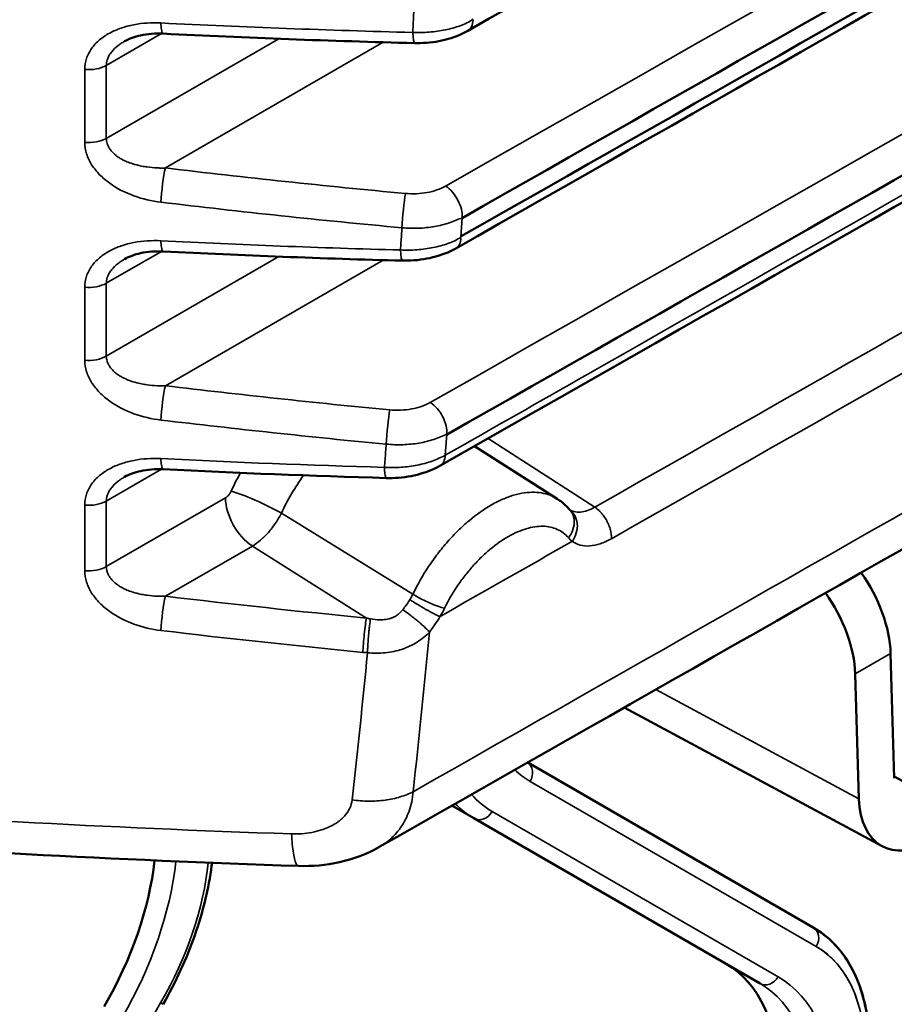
# Model space of a CAD drawing. Header units: millimetres. Extents: x 0 to 14369, y -869 to 2970.
# Tile 502 of 656: x 3621 to 3638, y 1377 to 1396. Entities that reach past the tile are written whole.
import ezdxf

# ---------------------------------------------------------------- set-up
doc = ezdxf.new("R2010")
doc.units = ezdxf.units.MM
doc.header["$LTSCALE"] = 10
doc.layers.add('Sichtbar (ISO)', color=7, linetype='Continuous', lineweight=50)
doc.layers.add('Sichtbar schmal (ISO)', color=7, linetype='Continuous', lineweight=35)

msp = doc.modelspace()

# ---------------------------------------------------------------- linework, layer by layer
at = {"layer": 'Sichtbar (ISO)'}
for p, q in [((3629.217, 1388.119), (3629.217, 1388.12)), ((3631.317, 1386.784), (3629.666, 1387.834)), ((3627.908, 1387.199), (3627.908, 1387.199)), ((3638.043, 1381.211), (3637.969, 1383.702)), ((3637.262, 1383.294), (3637.336, 1380.803)), ((3632.007, 1382.97), (3632.007, 1382.97)), ((3632.656, 1382.622), (3637.804, 1379.857)), ((3630.24, 1381.966), (3630.241, 1381.965)), ((3630.24, 1381.966), (3630.241, 1381.965)), ((3636.425, 1378.238), (3630.729, 1381.526)), ((3636.425, 1378.238), (3630.729, 1381.526)), ((3638.697, 1380.894), (3638.042, 1381.246)), ((3629.217, 1380.666), (3629.657, 1380.413)), ((3629.657, 1380.413), (3629.217, 1380.666)), ((3629.657, 1380.413), (3635.364, 1377.118)), ((3635.364, 1377.118), (3629.657, 1380.413)), ((3623.318, 1380.207), (3623.318, 1380.207)), ((3624.466, 1380.159), (3624.466, 1380.159)), ((3624.466, 1380.159), (3624.466, 1380.159)), ((3626.153, 1379.463), (3626.153, 1379.463))]:
    msp.add_line(p, q, dxfattribs=at)
for centre, major_axis, ratio, start_param, end_param in [((-11837.254, 10466.773), (22051.119, 0), 0.57735, 5.48975, 5.493202), ((-11837.254, 10466.404), (-22051.101, 0), 0.57735, 2.348157, 2.351604), ((-11837.254, 10462.435), (22050.881, 0), 0.57735, 5.489741, 5.493198), ((3628.486, 1396.372), (-0.012, -0.5), 0.103795, 6.283184, 6.283227), ((3636.556, 1384.461), (-1, 1.732), 0.57735, 5.2059, 5.206258), ((3635.849, 1384.053), (1, -1.732), 0.57735, 2.067183, 2.067528), ((3636.556, 1384.461), (-1, 1.732), 0.57735, 3.961897, 4.875192), ((3635.849, 1384.053), (1, -1.732), 0.57735, 0.820305, 1.73612), ((3631.485, 1385.131), (-2.5, -4.33), 0.57735, 6.136229, 6.136358), ((3631.485, 1385.131), (-2.5, -4.33), 0.57735, 6.136229, 6.136358), ((3638.75, 1381.619), (-0.946, -1.762), 0.597148, 5.479714, 7.05051), ((3619.782, 1378.106), (-2.5, -4.33), 0.57735, 1.570796, 2.219863), ((3632.192, 1373.176), (2.5, 4.33), 0.57735, 5.497787, 6.283185), ((3632.192, 1373.176), (2.5, 4.33), 0.57735, 5.497787, 6.283185)]:
    msp.add_ellipse(centre, major_axis=major_axis, ratio=ratio, start_param=start_param, end_param=end_param, dxfattribs=at)
for points, knots in [([(3755.258, 1468.152), (3731.687, 1454.543), (3708.063, 1440.963), (3666.134, 1416.962), (3647.85, 1406.531), (3629.534, 1396.117)], [0, 0, 0, 0, 10.000026, 10.000026, 17.708776, 17.708776, 17.708776, 17.708776]), ([(3755.127, 1463.876), (3731.556, 1450.267), (3707.932, 1436.687), (3665.966, 1412.665), (3647.646, 1402.214), (3629.294, 1391.779)], [0, 0, 0, 0, 10.000026, 10.000026, 17.724023, 17.724023, 17.724023, 17.724023]), ([(3623.456, 1396.061), (3623.302, 1396.068), (3623.147, 1396.057), (3622.887, 1396), (3622.775, 1395.96), (3622.685, 1395.908)], [0.00015849, 0.00015849, 0.00015849, 0.00015849, 0.0472431, 0.0472431, 0.08735747, 0.08735747, 0.08735747, 0.08735747]), ([(3629.534, 1396.117), (3629.397, 1396.039), (3629.242, 1395.979), (3628.919, 1395.898), (3628.749, 1395.876), (3628.563, 1395.872), (3628.545, 1395.872), (3628.509, 1395.872), (3628.491, 1395.872), (3628.474, 1395.873)], [0, 0, 0, 0, 0.0520081, 0.0520081, 0.1023905, 0.1023905, 0.107757, 0.107757, 0.1131305, 0.1131305, 0.1131305, 0.1131305]), ([(3623.456, 1391.717), (3623.302, 1391.724), (3623.147, 1391.713), (3622.887, 1391.657), (3622.775, 1391.616), (3622.685, 1391.564)], [0.00015849, 0.00015849, 0.00015849, 0.00015849, 0.0472431, 0.0472431, 0.08735747, 0.08735747, 0.08735747, 0.08735747]), ([(3629.294, 1391.779), (3629.158, 1391.701), (3629.002, 1391.641), (3628.679, 1391.561), (3628.509, 1391.538), (3628.331, 1391.534), (3628.322, 1391.534), (3628.309, 1391.534), (3628.306, 1391.534), (3628.297, 1391.534), (3628.292, 1391.534), (3628.271, 1391.534), (3628.255, 1391.534), (3628.236, 1391.535), (3628.233, 1391.535), (3628.229, 1391.535)], [0, 0, 0, 0, 0.0519999, 0.0519999, 0.1024166, 0.1024166, 0.1052034, 0.1052034, 0.1062491, 0.1062491, 0.1078177, 0.1078177, 0.1125241, 0.1125241, 0.1135734, 0.1135734, 0.1135734, 0.1135734]), ([(3628.979, 1387.444), (3628.843, 1387.366), (3628.688, 1387.306), (3628.366, 1387.226), (3628.196, 1387.203), (3628.008, 1387.199), (3627.988, 1387.199), (3627.948, 1387.199), (3627.928, 1387.199), (3627.908, 1387.199)], [0, 0, 0, 0, 0.0517759, 0.0517759, 0.1021373, 0.1021373, 0.1081336, 0.1081336, 0.1141396, 0.1141396, 0.1141396, 0.1141396]), ([(3623.456, 1387.373), (3623.302, 1387.381), (3623.147, 1387.369), (3622.887, 1387.313), (3622.775, 1387.272), (3622.685, 1387.221)], [0.00015849, 0.00015849, 0.00015849, 0.00015849, 0.0472431, 0.0472431, 0.08735747, 0.08735747, 0.08735747, 0.08735747]), ([(3627.76, 1379.838), (3627.517, 1379.699), (3627.248, 1379.599), (3626.706, 1379.479), (3626.428, 1379.454), (3626.153, 1379.463)], [0, 0, 0, 0, 0.0856604, 0.0856604, 0.1684377, 0.1684377, 0.1684377, 0.1684377]), ([(3624.43, 1379.525), (3624.428, 1379.506), (3624.426, 1379.487), (3624.394, 1379.242), (3624.352, 1379.012), (3624.239, 1378.547), (3624.169, 1378.313), (3624.005, 1377.845), (3623.91, 1377.612), (3623.698, 1377.152), (3623.58, 1376.925), (3623.453, 1376.704)], [0.1438263, 0.1438263, 0.1438263, 0.1438263, 0.1570796, 0.1570796, 0.3141593, 0.3141593, 0.4712389, 0.4712389, 0.6283185, 0.6283185, 0.7853982, 0.7853982, 0.7853982, 0.7853982]), ([(3624.43, 1379.525), (3624.428, 1379.506), (3624.426, 1379.487), (3624.394, 1379.242), (3624.352, 1379.012), (3624.239, 1378.547), (3624.169, 1378.313), (3624.005, 1377.845), (3623.91, 1377.612), (3623.698, 1377.152), (3623.58, 1376.925), (3623.453, 1376.704)], [0.1438263, 0.1438263, 0.1438263, 0.1438263, 0.1570796, 0.1570796, 0.3141593, 0.3141593, 0.4712389, 0.4712389, 0.6283185, 0.6283185, 0.7853982, 0.7853982, 0.7853982, 0.7853982]), ([(3636.425, 1378.238), (3636.571, 1378.153), (3636.706, 1378.048), (3636.947, 1377.804), (3637.053, 1377.665), (3637.234, 1377.359), (3637.31, 1377.192), (3637.43, 1376.835), (3637.474, 1376.646), (3637.533, 1376.248), (3637.548, 1376.041), (3637.548, 1375.826)], [5.4977871, 5.4977871, 5.4977871, 5.4977871, 5.6548668, 5.6548668, 5.8119464, 5.8119464, 5.969026, 5.969026, 6.1261057, 6.1261057, 6.2831853, 6.2831853, 6.2831853, 6.2831853]), ([(3636.425, 1378.238), (3636.575, 1378.151), (3636.712, 1378.043), (3636.958, 1377.792), (3637.065, 1377.649), (3637.248, 1377.333), (3637.323, 1377.16), (3637.441, 1376.792), (3637.484, 1376.596), (3637.536, 1376.21), (3637.548, 1376.021), (3637.548, 1375.826)], [5.4977871, 5.4977871, 5.4977871, 5.4977871, 5.6585239, 5.6585239, 5.8192606, 5.8192606, 5.9799973, 5.9799973, 6.1407341, 6.1407341, 6.2831853, 6.2831853, 6.2831853, 6.2831853])]:
    msp.add_open_spline(points, degree=3, knots=knots, dxfattribs=at)
for points in [[(3689.982, 1422.257), (3669.687, 1410.632), (3649.352, 1399.028), (3628.979, 1387.444)], [(3681.101, 1410.266), (3663.353, 1400.11), (3645.576, 1389.968), (3627.768, 1379.842)], [(3623.457, 1396.061), (3623.457, 1396.061), (3623.457, 1396.061), (3623.457, 1396.061)], [(3628.474, 1395.873), (3626.797, 1395.913), (3625.125, 1395.978), (3623.457, 1396.061)], [(3622.684, 1395.907), (3622.684, 1395.908), (3622.685, 1395.908), (3622.685, 1395.908)], [(3623.457, 1391.717), (3623.457, 1391.717), (3623.457, 1391.717), (3623.457, 1391.717)], [(3628.229, 1391.535), (3626.635, 1391.575), (3625.044, 1391.639), (3623.457, 1391.717)], [(3622.684, 1391.564), (3622.684, 1391.564), (3622.685, 1391.564), (3622.685, 1391.564)], [(3622.684, 1387.22), (3622.684, 1387.22), (3622.685, 1387.22), (3622.685, 1387.221)], [(3623.457, 1387.373), (3623.457, 1387.373), (3623.457, 1387.373), (3623.457, 1387.373)], [(3627.908, 1387.199), (3626.421, 1387.24), (3624.937, 1387.3), (3623.457, 1387.373)], [(3631.317, 1386.784), (3631.317, 1386.784), (3631.318, 1386.783), (3631.318, 1386.783)], [(3631.318, 1386.783), (3631.412, 1386.723), (3631.499, 1386.648), (3631.572, 1386.562)], [(3626.153, 1379.463), (3622.521, 1379.579), (3618.912, 1379.793), (3615.309, 1380.012)]]:
    msp.add_open_spline(points, degree=3, dxfattribs=at)
at = {"layer": 'Sichtbar schmal (ISO)'}
for p, q in [((3622.321, 1395.427), (3623.421, 1396.062)), ((3625.761, 1395.959), (3622.321, 1393.973)), ((3623.501, 1393.382), (3627.842, 1395.889)), ((3621.891, 1393.892), (3621.891, 1395.346)), ((3622.321, 1393.973), (3622.321, 1395.427)), ((3629.398, 1392.002), (3629.423, 1392.392)), ((3629.091, 1392.266), (3629.091, 1392.266)), ((3622.321, 1391.084), (3623.421, 1391.718)), ((3625.761, 1391.615), (3622.321, 1389.629)), ((3623.501, 1389.038), (3627.842, 1391.545)), ((3621.891, 1389.548), (3621.891, 1391.002)), ((3622.321, 1389.629), (3622.321, 1391.084)), ((3629.494, 1388.276), (3629.493, 1388.277)), ((3629.082, 1387.655), (3629.116, 1388.072)), ((3632.067, 1386.617), (3629.939, 1387.989)), ((3622.321, 1386.74), (3623.421, 1387.375)), ((3624.7, 1386.805), (3622.321, 1385.432)), ((3621.891, 1385.351), (3621.891, 1386.659)), ((3622.321, 1385.432), (3622.321, 1386.74)), ((3625.814, 1386.497), (3628.44, 1384.886)), ((3637.685, 1386.201), (3637.684, 1386.201)), ((3623.501, 1384.842), (3625.236, 1385.843)), ((3625.236, 1385.843), (3627.512, 1384.407)), ((3637.969, 1383.702), (3637.262, 1383.294)), ((3632.635, 1383.328), (3632.635, 1383.327)), ((3633.283, 1382.979), (3637.336, 1380.803)), ((3636.487, 1377.855), (3630.78, 1381.15)), ((3630.78, 1381.15), (3636.487, 1377.855)), ((3630.019, 1380.55), (3635.726, 1377.255)), ((3635.726, 1377.255), (3630.019, 1380.55)), ((3623.318, 1380.207), (3623.318, 1380.207)), ((3623.742, 1380.188), (3623.742, 1380.189)), ((3623.742, 1380.189), (3623.742, 1380.188)), ((3624.379, 1380.162), (3624.379, 1380.162)), ((3624.379, 1380.162), (3624.379, 1380.162)), ((3617.698, 1366.847), (3623.405, 1376.732)), ((3623.405, 1376.732), (3617.698, 1366.847)), ((3623.453, 1376.704), (3623.405, 1376.732)), ((3623.405, 1376.732), (3623.453, 1376.704))]:
    msp.add_line(p, q, dxfattribs=at)
for centre, major_axis, ratio, start_param, end_param in [((3629.287, 1396.551), (0.247, -0.435), 0.572432, 0.000166, 0.759769), ((3628.486, 1396.372), (-0.012, -0.5), 0.103795, 5.327113, 6.283185), ((3621.968, 1395.631), (0.5, 0), 0.57735, 4.558271, 5.497787), ((3621.968, 1394.177), (-0.5, 0), 0.57735, 1.416679, 2.356194), ((3623.482, 1392.985), (0.059, 0.497), 0.09307, 0.655329, 2.194819), ((3629.073, 1392.624), (-0.247, 0.435), 0.572981, 3.865017, 5.449625), ((3628.27, 1392.477), (0.046, 0.498), 0.058866, 0.653332, 2.191035), ((3629.047, 1392.213), (0.247, -0.435), 0.57247, 0.000066, 0.748769), ((3628.242, 1392.035), (-0.013, -0.5), 0.105994, 5.327156, 6.283175), ((3621.968, 1391.288), (0.5, 0), 0.57735, 4.558271, 5.497787), ((3621.968, 1389.833), (-0.5, 0), 0.57735, 1.416679, 2.356194), ((3623.482, 1388.641), (0.059, 0.497), 0.09307, 0.655329, 2.194819), ((3628.767, 1388.309), (-0.247, 0.435), 0.572946, 3.853896, 5.449616), ((3627.96, 1388.162), (0.047, 0.498), 0.061521, 0.653456, 2.191294), ((3626.818, 1386.388), (1.761, 3.051), 0.57735, 1.604273, 1.720854), ((3627.364, 1386.073), (1.362, 2.358), 0.57735, 1.398102, 1.720854), ((3625.265, 1386.479), (0.4, -0.693), 0.57735, 3.926991, 5.445428), ((3625.379, 1386.611), (-0.725, 0.338), 0.122063, 4.126478, 5.662368), ((3621.968, 1386.944), (0.5, 0), 0.57735, 4.558271, 5.497787), ((-11837.254, 10458.679), (22050.627, 0), 0.57735, 5.489744, 5.489912), ((3632.458, 1387.173), (-0.818, -1.252), 0.54608, 6.123732, 6.253933), ((3621.968, 1385.636), (-0.5, 0), 0.57735, 1.416679, 2.356194), ((3623.482, 1384.445), (0.059, 0.497), 0.09307, 0.655329, 2.194819), ((3627.899, 1384.998), (0.531, 0.791), 0.550512, 4.797774, 4.933843), ((3628.72, 1384.833), (-0.448, 0.221), 0.183352, 0.989375, 2.552202), ((3627.934, 1384.869), (0.535, 0.706), 0.47486, 4.65156, 4.931617), ((3628.218, 1384.769), (-0.825, -1.255), 0.548005, 1.662297, 1.792221), ((3627.758, 1385.45), (2.25, -0.463), 0.466449, 4.699252, 4.735084), ((3264.917, 1436.795), (358.206, -86.37), 0.810027, 0.103762, 0.114453), ((3268.963, 1435.984), (353.185, -84.362), 0.810204, 0.100572, 0.110575), ((3633.43, 1385.74), (-2.65, -4.59), 0.57735, 5.960573, 5.960694), ((3633.43, 1385.74), (-2.65, -4.59), 0.57735, 5.960573, 5.960694), ((3630.567, 1381.273), (0.15, 0.26), 0.816497, 4.712389, 6.230891), ((3630.567, 1381.273), (0.15, 0.26), 0.816497, 4.712389, 6.230891), ((3632.369, 1384.62), (-2.35, -4.07), 0.57735, 5.876211, 5.876335), ((3632.369, 1384.62), (2.35, 4.07), 0.57735, 2.734619, 2.734742), ((3633.43, 1385.74), (-2.65, -4.59), 0.57735, 6.157613, 6.283185), ((3633.43, 1385.74), (-2.65, -4.59), 0.57735, 6.157613, 6.283185), ((3632.157, 1384.743), (-2.5, -4.33), 0.57735, 5.916451, 5.916566), ((3632.157, 1384.743), (-2.5, -4.33), 0.57735, 5.916451, 5.916566), ((3632.369, 1384.62), (-2.35, -4.07), 0.57735, 6.088698, 6.283185), ((3632.369, 1384.62), (-2.35, -4.07), 0.57735, 6.088698, 6.283185), ((3632.157, 1384.743), (-2.5, -4.33), 0.57735, 6.120211, 6.283185), ((3632.157, 1384.743), (-2.5, -4.33), 0.57735, 6.120211, 6.283185), ((3629.807, 1380.673), (-0.15, -0.26), 0.816497, 0, 1.570796), ((3629.807, 1380.673), (-0.15, -0.26), 0.816497, 0, 1.570796), ((3619.782, 1378.106), (-2.5, -4.33), 0.57735, 1.570796, 2.219863), ((3619.995, 1377.983), (-2.65, -4.59), 0.57735, 1.570796, 2.223339), ((3619.995, 1377.983), (2.65, 4.59), 0.57735, 4.712389, 5.364932), ((3621.055, 1378.089), (2.35, 4.07), 0.57735, 4.712389, 5.376306), ((3621.055, 1378.089), (-2.35, -4.07), 0.57735, 1.570796, 2.234713), ((3636.275, 1377.978), (0.15, 0.26), 0.816497, 4.712389, 6.283185), ((3636.275, 1377.978), (0.15, 0.26), 0.816497, 4.712389, 6.283185), ((3634.137, 1373.785), (2.35, 4.07), 0.57735, 5.497787, 6.283185), ((3634.137, 1373.785), (2.35, 4.07), 0.57735, 5.433914, 6.283185), ((3635.514, 1377.378), (-0.15, -0.26), 0.816497, 0, 1.570796), ((3635.514, 1377.378), (-0.15, -0.26), 0.816497, 0, 1.570796), ((3633.076, 1372.665), (2.65, 4.59), 0.57735, 5.497787, 6.283185), ((3633.076, 1372.665), (2.65, 4.59), 0.57735, 5.497787, 6.283185), ((3632.864, 1372.788), (2.5, 4.33), 0.57735, 5.497787, 6.283185), ((3632.864, 1372.788), (2.5, 4.33), 0.57735, 5.497787, 6.283185)]:
    msp.add_ellipse(centre, major_axis=major_axis, ratio=ratio, start_param=start_param, end_param=end_param, dxfattribs=at)
for points in [[(3629.092, 1393.021), (3671.197, 1416.924), (3713.136, 1440.934), (3754.907, 1465.05)], [(3628.785, 1388.706), (3670.937, 1412.635), (3712.922, 1436.671), (3754.739, 1460.814)], [(3632.067, 1386.617), (3651.717, 1397.777), (3671.331, 1408.961), (3690.909, 1420.168)], [(3632.399, 1385.988), (3652.049, 1397.148), (3671.663, 1408.336), (3691.24, 1419.544)], [(3681.613, 1411.272), (3663.92, 1401.145), (3646.197, 1391.039), (3628.443, 1380.943)], [(3628.456, 1396.512), (3628.454, 1396.465), (3628.45, 1396.37), (3628.443, 1396.227), (3628.439, 1396.133), (3628.436, 1396.085)], [(3623.41, 1396.274), (3625.079, 1396.192), (3626.754, 1396.126), (3628.436, 1396.085)], [(3623.501, 1393.382), (3625.093, 1393.194), (3626.688, 1393.021), (3628.289, 1392.874)], [(3628.289, 1392.874), (3628.361, 1392.867), (3628.509, 1392.864), (3628.724, 1392.887), (3628.923, 1392.939), (3629.039, 1392.991), (3629.092, 1393.021)], [(3628.22, 1392.19), (3626.61, 1392.337), (3625.008, 1392.51), (3623.41, 1392.7)], [(3629.423, 1392.388), (3629.345, 1392.359), (3629.17, 1392.283), (3628.873, 1392.207), (3628.55, 1392.173), (3628.329, 1392.18), (3628.22, 1392.19)], [(3628.22, 1392.19), (3628.217, 1392.141), (3628.21, 1392.042), (3628.201, 1391.895), (3628.195, 1391.797), (3628.191, 1391.747)], [(3623.41, 1391.93), (3624.998, 1391.852), (3626.592, 1391.788), (3628.191, 1391.747)], [(3623.501, 1389.038), (3624.99, 1388.862), (3626.482, 1388.7), (3627.978, 1388.559)], [(3627.978, 1388.559), (3628.051, 1388.552), (3628.199, 1388.548), (3628.416, 1388.572), (3628.615, 1388.624), (3628.732, 1388.676), (3628.785, 1388.706)], [(3627.908, 1387.875), (3626.403, 1388.016), (3624.904, 1388.179), (3623.41, 1388.356)], [(3629.116, 1388.069), (3629.038, 1388.039), (3628.862, 1387.964), (3628.564, 1387.889), (3628.239, 1387.857), (3628.017, 1387.864), (3627.908, 1387.875)], [(3623.41, 1387.587), (3624.892, 1387.514), (3626.378, 1387.453), (3627.87, 1387.412)], [(3624.813, 1386.937), (3624.804, 1386.918), (3624.783, 1386.883), (3624.744, 1386.836), (3624.715, 1386.814), (3624.7, 1386.805)], [(3623.501, 1384.842), (3624.835, 1384.684), (3626.172, 1384.537), (3627.512, 1384.407)], [(3628.979, 1384.433), (3628.915, 1384.326), (3628.846, 1384.224), (3628.77, 1384.128)], [(3627.439, 1383.723), (3626.092, 1383.853), (3624.749, 1384), (3623.41, 1384.159)], [(3627.534, 1383.715), (3627.502, 1383.717), (3627.47, 1383.72), (3627.439, 1383.723)], [(3615.138, 1380.657), (3618.73, 1380.438), (3622.346, 1380.222), (3626.017, 1380.103)]]:
    msp.add_open_spline(points, degree=3, dxfattribs=at)
for points, knots in [([(3690.085, 1422.466), (3688.915, 1421.796), (3687.745, 1421.126), (3682.338, 1418.03), (3678.1, 1415.605), (3669.27, 1410.557), (3664.679, 1407.934), (3660.081, 1405.31), (3660.077, 1405.308), (3660.067, 1405.302), (3660.061, 1405.299), (3660.045, 1405.289), (3660.034, 1405.284), (3660.004, 1405.266), (3659.984, 1405.255), (3659.925, 1405.221), (3659.886, 1405.199), (3659.769, 1405.132), (3659.691, 1405.088), (3654.395, 1402.066), (3649.175, 1399.089), (3639.945, 1393.832), (3635.936, 1391.55), (3630.978, 1388.73), (3630.031, 1388.191), (3629.083, 1387.654)], [-8.275835, -8.275835, -8.275835, -8.275835, -7.769944, -7.769944, -5.937874, -5.937874, -3.954895, -3.954895, -3.95308, -3.95308, -3.950539, -3.950539, -3.946137, -3.946137, -3.9378, -3.9378, -3.921261, -3.921261, -3.888341, -3.888341, -1.688204, -1.688204, 0, 0, 0.398889, 0.398889, 0.398889, 0.398889]), ([(3621.891, 1395.346), (3621.891, 1395.421), (3621.916, 1395.57), (3622.02, 1395.771), (3622.18, 1395.941), (3622.384, 1396.078), (3622.617, 1396.178), (3622.955, 1396.267), (3623.228, 1396.283), (3623.41, 1396.274)], [0, 0, 0, 0, 0.125, 0.25, 0.375, 0.5, 0.625, 0.75, 1, 1, 1, 1]), ([(3623.41, 1396.274), (3623.413, 1396.227), (3623.417, 1396.181), (3623.423, 1396.145), (3623.428, 1396.109), (3623.436, 1396.082), (3623.445, 1396.07), (3623.449, 1396.064), (3623.453, 1396.061), (3623.457, 1396.061)], [0, 0, 0, 0, 0.2490688, 0.2490688, 0.2490688, 0.5, 0.5, 0.5, 0.6154469, 0.6154469, 0.6154469, 0.6154469]), ([(3628.436, 1396.085), (3628.546, 1396.08), (3628.767, 1396.084), (3629.088, 1396.129), (3629.386, 1396.212), (3629.56, 1396.29), (3629.638, 1396.348)], [0, 0, 0, 0, 0.25, 0.5, 0.75, 0.9999993, 0.9999993, 0.9999993, 0.9999993]), ([(3622.321, 1395.427), (3622.321, 1395.445), (3622.323, 1395.462), (3622.326, 1395.479), (3622.327, 1395.485), (3622.328, 1395.492), (3622.329, 1395.498), (3622.33, 1395.504), (3622.331, 1395.509), (3622.333, 1395.515), (3622.337, 1395.532), (3622.343, 1395.549), (3622.35, 1395.566), (3622.358, 1395.588), (3622.369, 1395.61), (3622.382, 1395.632), (3622.395, 1395.654), (3622.411, 1395.677), (3622.429, 1395.699), (3622.464, 1395.742), (3622.507, 1395.784), (3622.556, 1395.822), (3622.574, 1395.836), (3622.594, 1395.85), (3622.614, 1395.863), (3622.636, 1395.879), (3622.66, 1395.893), (3622.684, 1395.907)], [0, 0, 0, 0, 0.05, 0.05, 0.05, 0.06875, 0.06875, 0.06875, 0.0851563, 0.0851563, 0.0851563, 0.1352686, 0.1352686, 0.1352686, 0.2, 0.2, 0.2, 0.2671148, 0.2671148, 0.2671148, 0.4, 0.4, 0.4, 0.45, 0.45, 0.45, 0.5063882, 0.5063882, 0.5063882, 0.5063882]), ([(3623.41, 1392.7), (3623.228, 1392.721), (3622.864, 1392.806), (3622.453, 1393.014), (3622.216, 1393.215), (3622.101, 1393.343), (3622.027, 1393.445), (3621.968, 1393.553), (3621.91, 1393.7), (3621.891, 1393.814), (3621.891, 1393.892)], [0, 0, 0, 0, 0.25, 0.5, 0.625, 0.6875, 0.75, 0.8125, 0.875, 1, 1, 1, 1]), ([(3623.501, 1393.382), (3623.468, 1393.381), (3623.437, 1393.381), (3623.405, 1393.381), (3623.393, 1393.381), (3623.382, 1393.381), (3623.37, 1393.382), (3623.36, 1393.382), (3623.349, 1393.382), (3623.339, 1393.383), (3623.268, 1393.386), (3623.2, 1393.392), (3623.134, 1393.402), (3623.117, 1393.404), (3623.1, 1393.407), (3623.083, 1393.409), (3623.044, 1393.416), (3623.005, 1393.424), (3622.968, 1393.433), (3622.914, 1393.445), (3622.863, 1393.46), (3622.815, 1393.476), (3622.778, 1393.489), (3622.742, 1393.503), (3622.708, 1393.518), (3622.698, 1393.522), (3622.688, 1393.527), (3622.678, 1393.532), (3622.656, 1393.542), (3622.636, 1393.553), (3622.616, 1393.564), (3622.596, 1393.576), (3622.576, 1393.588), (3622.558, 1393.6), (3622.532, 1393.618), (3622.508, 1393.636), (3622.486, 1393.655), (3622.465, 1393.673), (3622.446, 1393.692), (3622.429, 1393.712), (3622.412, 1393.732), (3622.396, 1393.752), (3622.383, 1393.773), (3622.373, 1393.789), (3622.364, 1393.805), (3622.356, 1393.822), (3622.354, 1393.826), (3622.352, 1393.831), (3622.35, 1393.836), (3622.347, 1393.844), (3622.344, 1393.851), (3622.341, 1393.859), (3622.34, 1393.863), (3622.338, 1393.868), (3622.337, 1393.873), (3622.327, 1393.906), (3622.322, 1393.939), (3622.321, 1393.973)], [0, 0, 0, 0, 0.05, 0.05, 0.05, 0.06875, 0.06875, 0.06875, 0.085156, 0.085156, 0.085156, 0.2, 0.2, 0.2, 0.229539, 0.229539, 0.229539, 0.3, 0.3, 0.3, 0.4, 0.4, 0.4, 0.476785, 0.476785, 0.476785, 0.5, 0.5, 0.5, 0.55, 0.55, 0.55, 0.6, 0.6, 0.6, 0.669494, 0.669494, 0.669494, 0.734027, 0.734027, 0.734027, 0.8, 0.8, 0.8, 0.85, 0.85, 0.85, 0.865, 0.865, 0.865, 0.8875, 0.8875, 0.8875, 0.901563, 0.901563, 0.901563, 1, 1, 1, 1]), ([(3621.891, 1391.002), (3621.891, 1391.078), (3621.916, 1391.226), (3622.02, 1391.428), (3622.18, 1391.597), (3622.384, 1391.734), (3622.617, 1391.835), (3622.955, 1391.923), (3623.228, 1391.939), (3623.41, 1391.93)], [0, 0, 0, 0, 0.125, 0.25, 0.375, 0.5, 0.625, 0.75, 1, 1, 1, 1]), ([(3623.41, 1391.93), (3623.413, 1391.883), (3623.417, 1391.838), (3623.423, 1391.802), (3623.428, 1391.765), (3623.436, 1391.739), (3623.445, 1391.726), (3623.449, 1391.72), (3623.453, 1391.717), (3623.457, 1391.717)], [0, 0, 0, 0, 0.2490688, 0.2490688, 0.2490688, 0.5, 0.5, 0.5, 0.6154469, 0.6154469, 0.6154469, 0.6154469]), ([(3628.191, 1391.747), (3628.302, 1391.742), (3628.524, 1391.744), (3628.846, 1391.788), (3629.145, 1391.87), (3629.319, 1391.948), (3629.398, 1392.006)], [0, 0, 0, 0, 0.25, 0.5, 0.75, 0.9999933, 0.9999933, 0.9999933, 0.9999933]), ([(3622.321, 1391.084), (3622.321, 1391.101), (3622.323, 1391.118), (3622.326, 1391.135), (3622.327, 1391.142), (3622.328, 1391.148), (3622.329, 1391.154), (3622.33, 1391.16), (3622.331, 1391.166), (3622.333, 1391.171), (3622.337, 1391.188), (3622.343, 1391.206), (3622.35, 1391.223), (3622.358, 1391.245), (3622.369, 1391.266), (3622.382, 1391.288), (3622.395, 1391.311), (3622.411, 1391.333), (3622.429, 1391.355), (3622.464, 1391.398), (3622.507, 1391.44), (3622.556, 1391.478), (3622.574, 1391.492), (3622.594, 1391.506), (3622.614, 1391.52), (3622.636, 1391.535), (3622.66, 1391.549), (3622.684, 1391.564)], [0, 0, 0, 0, 0.05, 0.05, 0.05, 0.06875, 0.06875, 0.06875, 0.0851563, 0.0851563, 0.0851563, 0.1352686, 0.1352686, 0.1352686, 0.2, 0.2, 0.2, 0.2671148, 0.2671148, 0.2671148, 0.4, 0.4, 0.4, 0.45, 0.45, 0.45, 0.5063882, 0.5063882, 0.5063882, 0.5063882]), ([(3623.501, 1389.038), (3623.468, 1389.037), (3623.437, 1389.037), (3623.405, 1389.037), (3623.393, 1389.037), (3623.382, 1389.038), (3623.37, 1389.038), (3623.36, 1389.038), (3623.349, 1389.039), (3623.339, 1389.039), (3623.268, 1389.042), (3623.2, 1389.048), (3623.134, 1389.058), (3623.117, 1389.06), (3623.1, 1389.063), (3623.083, 1389.066), (3623.044, 1389.072), (3623.005, 1389.08), (3622.968, 1389.089), (3622.914, 1389.101), (3622.863, 1389.116), (3622.815, 1389.132), (3622.778, 1389.145), (3622.742, 1389.159), (3622.708, 1389.174), (3622.698, 1389.179), (3622.688, 1389.183), (3622.678, 1389.188), (3622.656, 1389.198), (3622.636, 1389.209), (3622.616, 1389.221), (3622.596, 1389.232), (3622.576, 1389.244), (3622.558, 1389.256), (3622.532, 1389.274), (3622.508, 1389.292), (3622.486, 1389.312), (3622.465, 1389.33), (3622.446, 1389.349), (3622.429, 1389.368), (3622.412, 1389.388), (3622.396, 1389.409), (3622.383, 1389.43), (3622.373, 1389.445), (3622.364, 1389.461), (3622.356, 1389.478), (3622.354, 1389.483), (3622.352, 1389.488), (3622.35, 1389.493), (3622.347, 1389.5), (3622.344, 1389.507), (3622.341, 1389.515), (3622.34, 1389.52), (3622.338, 1389.524), (3622.337, 1389.529), (3622.327, 1389.562), (3622.322, 1389.595), (3622.321, 1389.629)], [0, 0, 0, 0, 0.05, 0.05, 0.05, 0.06875, 0.06875, 0.06875, 0.085156, 0.085156, 0.085156, 0.2, 0.2, 0.2, 0.229539, 0.229539, 0.229539, 0.3, 0.3, 0.3, 0.4, 0.4, 0.4, 0.476785, 0.476785, 0.476785, 0.5, 0.5, 0.5, 0.55, 0.55, 0.55, 0.6, 0.6, 0.6, 0.669494, 0.669494, 0.669494, 0.734027, 0.734027, 0.734027, 0.8, 0.8, 0.8, 0.85, 0.85, 0.85, 0.865, 0.865, 0.865, 0.8875, 0.8875, 0.8875, 0.901563, 0.901563, 0.901563, 1, 1, 1, 1]), ([(3623.41, 1388.356), (3623.228, 1388.377), (3622.864, 1388.462), (3622.453, 1388.67), (3622.216, 1388.871), (3622.101, 1388.999), (3622.027, 1389.102), (3621.968, 1389.209), (3621.91, 1389.356), (3621.891, 1389.471), (3621.891, 1389.548)], [0, 0, 0, 0, 0.25, 0.5, 0.625, 0.6875, 0.75, 0.8125, 0.875, 1, 1, 1, 1]), ([(3627.908, 1387.875), (3627.904, 1387.824), (3627.899, 1387.772), (3627.895, 1387.721), (3627.891, 1387.669), (3627.887, 1387.618), (3627.882, 1387.566), (3627.878, 1387.515), (3627.874, 1387.464), (3627.87, 1387.412)], [0, 0, 0, 0, 0.333333, 0.333333, 0.333333, 0.666667, 0.666667, 0.666667, 1, 1, 1, 1]), ([(3621.891, 1386.659), (3621.891, 1386.734), (3621.916, 1386.882), (3622.02, 1387.084), (3622.18, 1387.254), (3622.384, 1387.39), (3622.617, 1387.491), (3622.955, 1387.579), (3623.228, 1387.596), (3623.41, 1387.587)], [0, 0, 0, 0, 0.125, 0.25, 0.375, 0.5, 0.625, 0.75, 1, 1, 1, 1]), ([(3627.87, 1387.412), (3627.981, 1387.406), (3628.204, 1387.407), (3628.527, 1387.45), (3628.828, 1387.53), (3629.004, 1387.611), (3629.083, 1387.654)], [0, 0, 0, 0, 0.25, 0.5, 0.75, 1, 1, 1, 1]), ([(3629.083, 1387.654), (3629.079, 1387.565), (3629.043, 1387.48), (3628.98, 1387.444), (3628.98, 1387.444), (3628.979, 1387.444), (3628.979, 1387.444)], [0.0019229, 0.0019229, 0.0019229, 0.0019229, 0.5, 0.5, 0.5, 0.5027768, 0.5027768, 0.5027768, 0.5027768]), ([(3623.41, 1387.587), (3623.413, 1387.539), (3623.417, 1387.494), (3623.423, 1387.458), (3623.428, 1387.421), (3623.436, 1387.395), (3623.445, 1387.382), (3623.449, 1387.376), (3623.453, 1387.373), (3623.457, 1387.373)], [0, 0, 0, 0, 0.2490687, 0.2490687, 0.2490687, 0.5, 0.5, 0.5, 0.6154468, 0.6154468, 0.6154468, 0.6154468]), ([(3627.87, 1387.412), (3627.871, 1387.389), (3627.872, 1387.365), (3627.874, 1387.344), (3627.876, 1387.322), (3627.878, 1387.302), (3627.881, 1387.284), (3627.883, 1387.266), (3627.886, 1387.25), (3627.889, 1387.237), (3627.892, 1387.225), (3627.895, 1387.215), (3627.899, 1387.208), (3627.902, 1387.203), (3627.905, 1387.2), (3627.908, 1387.199)], [0, 0, 0, 0, 0.1249858, 0.1249858, 0.1249858, 0.2499878, 0.2499878, 0.2499878, 0.3749898, 0.3749898, 0.3749898, 0.4999919, 0.4999919, 0.4999919, 0.6158971, 0.6158971, 0.6158971, 0.6158971]), ([(3622.321, 1386.74), (3622.321, 1386.757), (3622.323, 1386.774), (3622.326, 1386.791), (3622.327, 1386.798), (3622.328, 1386.804), (3622.329, 1386.811), (3622.33, 1386.816), (3622.331, 1386.822), (3622.333, 1386.828), (3622.337, 1386.845), (3622.343, 1386.862), (3622.35, 1386.879), (3622.358, 1386.901), (3622.369, 1386.923), (3622.382, 1386.944), (3622.395, 1386.967), (3622.411, 1386.989), (3622.429, 1387.011), (3622.464, 1387.055), (3622.507, 1387.096), (3622.556, 1387.134), (3622.574, 1387.149), (3622.594, 1387.162), (3622.614, 1387.176), (3622.636, 1387.191), (3622.66, 1387.206), (3622.684, 1387.22)], [0, 0, 0, 0, 0.05, 0.05, 0.05, 0.06875, 0.06875, 0.06875, 0.0851563, 0.0851563, 0.0851563, 0.1352686, 0.1352686, 0.1352686, 0.2, 0.2, 0.2, 0.2671148, 0.2671148, 0.2671148, 0.4, 0.4, 0.4, 0.45, 0.45, 0.45, 0.5063882, 0.5063882, 0.5063882, 0.5063882]), ([(3630.007, 1386.664), (3630.081, 1386.706), (3630.231, 1386.781), (3630.523, 1386.888), (3630.802, 1386.929), (3631.05, 1386.899), (3631.2, 1386.85), (3631.285, 1386.804), (3631.317, 1386.784)], [0, 0, 0, 0, 0.1241941, 0.2493092, 0.4995395, 0.6246546, 0.7497697, 0.8309169, 0.8309169, 0.8309169, 0.8309169]), ([(3628.44, 1384.886), (3628.531, 1385.075), (3628.635, 1385.256), (3628.751, 1385.432), (3628.809, 1385.519), (3628.87, 1385.606), (3628.934, 1385.689), (3628.998, 1385.772), (3629.064, 1385.852), (3629.132, 1385.929), (3629.199, 1386.006), (3629.269, 1386.08), (3629.34, 1386.15), (3629.412, 1386.22), (3629.485, 1386.286), (3629.558, 1386.348), (3629.706, 1386.472), (3629.856, 1386.578), (3630.007, 1386.664)], [0, 0, 0, 0, 0.2497702, 0.2497702, 0.2497702, 0.3746552, 0.3746552, 0.3746552, 0.4995403, 0.4995403, 0.4995403, 0.6244254, 0.6244254, 0.6244254, 0.7493105, 0.7493105, 0.7493105, 1, 1, 1, 1]), ([(3631.569, 1386.566), (3631.595, 1386.55), (3631.659, 1386.523), (3631.777, 1386.514), (3631.917, 1386.543), (3632.017, 1386.588), (3632.067, 1386.617)], [0.0506147, 0.0506147, 0.0506147, 0.0506147, 0.25, 0.5, 0.75, 1, 1, 1, 1]), ([(3632.398, 1385.988), (3632.4, 1386.012), (3632.399, 1386.039), (3632.396, 1386.068), (3632.394, 1386.096), (3632.388, 1386.126), (3632.381, 1386.157), (3632.373, 1386.188), (3632.363, 1386.22), (3632.35, 1386.252), (3632.337, 1386.285), (3632.322, 1386.317), (3632.305, 1386.348), (3632.288, 1386.38), (3632.269, 1386.41), (3632.248, 1386.438), (3632.228, 1386.467), (3632.206, 1386.493), (3632.184, 1386.517), (3632.163, 1386.54), (3632.14, 1386.561), (3632.118, 1386.579), (3632.101, 1386.594), (3632.084, 1386.606), (3632.067, 1386.617)], [0, 0, 0, 0, 0.128394, 0.128394, 0.128394, 0.256949, 0.256949, 0.256949, 0.385503, 0.385503, 0.385503, 0.514058, 0.514058, 0.514058, 0.642613, 0.642613, 0.642613, 0.771168, 0.771168, 0.771168, 0.899723, 0.899723, 0.899723, 1, 1, 1, 1]), ([(3625.814, 1386.497), (3625.78, 1386.429), (3625.74, 1386.361), (3625.696, 1386.297), (3625.653, 1386.233), (3625.605, 1386.172), (3625.556, 1386.116), (3625.506, 1386.059), (3625.454, 1386.008), (3625.4, 1385.962), (3625.346, 1385.916), (3625.291, 1385.876), (3625.236, 1385.843)], [0.0000001, 0.0000001, 0.0000001, 0.0000001, 0.25, 0.25, 0.25, 0.5, 0.5, 0.5, 0.75, 0.75, 0.75, 0.9999748, 0.9999748, 0.9999748, 0.9999748]), ([(3631.542, 1386.007), (3631.579, 1386.055), (3631.644, 1386.167), (3631.666, 1386.331), (3631.64, 1386.451), (3631.607, 1386.517), (3631.582, 1386.551), (3631.572, 1386.562)], [0, 0, 0, 0, 0.2562687, 0.5125373, 0.6406716, 0.768806, 0.8370856, 0.8370856, 0.8370856, 0.8370856]), ([(3631.621, 1385.935), (3631.687, 1386.032), (3631.73, 1386.172), (3631.717, 1386.295), (3631.704, 1386.409), (3631.644, 1386.508), (3631.57, 1386.565)], [0.000137, 0.000137, 0.000137, 0.000137, 0.5, 0.5, 0.5, 0.9586786, 0.9586786, 0.9586786, 0.9586786]), ([(3631.542, 1386.007), (3631.48, 1386.081), (3631.367, 1386.165), (3631.185, 1386.225), (3630.986, 1386.248), (3630.761, 1386.215), (3630.526, 1386.128), (3630.283, 1386.006), (3630.04, 1385.837), (3629.803, 1385.623), (3629.634, 1385.445), (3629.472, 1385.251), (3629.272, 1384.974), (3629.145, 1384.755), (3629.07, 1384.604)], [0, 0, 0, 0, 0.125, 0.1875, 0.25, 0.375, 0.4375, 0.5, 0.625, 0.6875, 0.75, 0.8125, 0.875, 1, 1, 1, 1]), ([(3632.398, 1385.988), (3632.323, 1385.945), (3632.248, 1385.913), (3632.176, 1385.889), (3632.103, 1385.865), (3632.033, 1385.85), (3631.966, 1385.845), (3631.899, 1385.84), (3631.836, 1385.846), (3631.778, 1385.861), (3631.72, 1385.876), (3631.667, 1385.9), (3631.621, 1385.935)], [0, 0, 0, 0, 0.25, 0.25, 0.25, 0.5, 0.5, 0.5, 0.75, 0.75, 0.75, 0.9999111, 0.9999111, 0.9999111, 0.9999111]), ([(3623.501, 1384.842), (3623.468, 1384.841), (3623.437, 1384.84), (3623.405, 1384.84), (3623.393, 1384.841), (3623.382, 1384.841), (3623.37, 1384.841), (3623.36, 1384.841), (3623.349, 1384.842), (3623.339, 1384.842), (3623.268, 1384.845), (3623.2, 1384.852), (3623.134, 1384.861), (3623.117, 1384.863), (3623.1, 1384.866), (3623.083, 1384.869), (3623.044, 1384.876), (3623.005, 1384.883), (3622.968, 1384.892), (3622.914, 1384.904), (3622.863, 1384.919), (3622.815, 1384.936), (3622.778, 1384.948), (3622.742, 1384.962), (3622.708, 1384.977), (3622.698, 1384.982), (3622.688, 1384.986), (3622.678, 1384.991), (3622.656, 1385.002), (3622.636, 1385.012), (3622.616, 1385.024), (3622.596, 1385.035), (3622.576, 1385.047), (3622.558, 1385.06), (3622.532, 1385.077), (3622.508, 1385.095), (3622.486, 1385.115), (3622.465, 1385.133), (3622.446, 1385.152), (3622.429, 1385.171), (3622.412, 1385.191), (3622.396, 1385.212), (3622.383, 1385.233), (3622.373, 1385.249), (3622.364, 1385.265), (3622.356, 1385.281), (3622.354, 1385.286), (3622.352, 1385.291), (3622.35, 1385.296), (3622.347, 1385.303), (3622.344, 1385.311), (3622.341, 1385.318), (3622.34, 1385.323), (3622.338, 1385.327), (3622.337, 1385.332), (3622.327, 1385.365), (3622.322, 1385.398), (3622.321, 1385.432)], [0, 0, 0, 0, 0.05, 0.05, 0.05, 0.06875, 0.06875, 0.06875, 0.085156, 0.085156, 0.085156, 0.2, 0.2, 0.2, 0.229539, 0.229539, 0.229539, 0.3, 0.3, 0.3, 0.4, 0.4, 0.4, 0.476785, 0.476785, 0.476785, 0.5, 0.5, 0.5, 0.55, 0.55, 0.55, 0.6, 0.6, 0.6, 0.669494, 0.669494, 0.669494, 0.734027, 0.734027, 0.734027, 0.8, 0.8, 0.8, 0.85, 0.85, 0.85, 0.865, 0.865, 0.865, 0.8875, 0.8875, 0.8875, 0.901563, 0.901563, 0.901563, 1, 1, 1, 1]), ([(3623.41, 1384.159), (3623.228, 1384.181), (3622.864, 1384.265), (3622.453, 1384.474), (3622.216, 1384.674), (3622.101, 1384.802), (3622.027, 1384.905), (3621.968, 1385.012), (3621.91, 1385.159), (3621.891, 1385.274), (3621.891, 1385.351)], [0, 0, 0, 0, 0.25, 0.5, 0.625, 0.6875, 0.75, 0.8125, 0.875, 1, 1, 1, 1]), ([(3628.979, 1384.433), (3628.919, 1384.46), (3628.814, 1384.514), (3628.699, 1384.579), (3628.585, 1384.644), (3628.461, 1384.72), (3628.378, 1384.774)], [0, 0, 0, 0, 0.5, 0.5, 0.5, 1, 1, 1, 1]), ([(3628.237, 1384.571), (3628.214, 1384.541), (3628.188, 1384.515), (3628.16, 1384.492), (3628.153, 1384.486), (3628.145, 1384.48), (3628.138, 1384.475), (3628.132, 1384.471), (3628.127, 1384.467), (3628.122, 1384.463), (3628.115, 1384.459), (3628.109, 1384.455), (3628.103, 1384.451), (3628.091, 1384.444), (3628.078, 1384.437), (3628.066, 1384.431), (3628.049, 1384.422), (3628.031, 1384.415), (3628.013, 1384.408), (3628.006, 1384.406), (3627.999, 1384.403), (3627.992, 1384.401), (3627.986, 1384.399), (3627.98, 1384.397), (3627.974, 1384.395), (3627.968, 1384.394), (3627.963, 1384.392), (3627.957, 1384.391), (3627.919, 1384.381), (3627.879, 1384.375), (3627.838, 1384.372), (3627.822, 1384.371), (3627.806, 1384.37), (3627.79, 1384.37), (3627.786, 1384.37), (3627.781, 1384.37), (3627.777, 1384.37), (3627.715, 1384.371), (3627.653, 1384.378), (3627.593, 1384.39)], [0, 0, 0, 0, 0.166667, 0.166667, 0.166667, 0.208333, 0.208333, 0.208333, 0.23771, 0.23771, 0.23771, 0.270833, 0.270833, 0.270833, 0.333333, 0.333333, 0.333333, 0.416667, 0.416667, 0.416667, 0.447917, 0.447917, 0.447917, 0.47526, 0.47526, 0.47526, 0.499186, 0.499186, 0.499186, 0.666667, 0.666667, 0.666667, 0.73211, 0.73211, 0.73211, 0.75, 0.75, 0.75, 1, 1, 1, 1]), ([(3628.77, 1384.127), (3628.759, 1384.14), (3628.746, 1384.154), (3628.731, 1384.17), (3628.715, 1384.186), (3628.698, 1384.203), (3628.678, 1384.222), (3628.658, 1384.241), (3628.636, 1384.261), (3628.613, 1384.281), (3628.589, 1384.302), (3628.564, 1384.324), (3628.538, 1384.345), (3628.512, 1384.367), (3628.486, 1384.389), (3628.459, 1384.41), (3628.432, 1384.431), (3628.405, 1384.451), (3628.379, 1384.471), (3628.327, 1384.509), (3628.279, 1384.543), (3628.237, 1384.571)], [0, 0, 0, 0, 0.124796, 0.124796, 0.124796, 0.2498251, 0.2498251, 0.2498251, 0.3748543, 0.3748543, 0.3748543, 0.4998834, 0.4998834, 0.4998834, 0.6249126, 0.6249126, 0.6249126, 0.7499417, 0.7499417, 0.7499417, 1, 1, 1, 1]), ([(3627.439, 1383.723), (3627.443, 1383.817), (3627.454, 1383.956), (3627.468, 1384.086), (3627.482, 1384.216), (3627.499, 1384.337), (3627.512, 1384.407)], [0, 0, 0, 0, 0.5, 0.5, 0.5, 1, 1, 1, 1]), ([(3627.534, 1383.715), (3627.534, 1383.738), (3627.535, 1383.763), (3627.536, 1383.791), (3627.537, 1383.818), (3627.539, 1383.847), (3627.54, 1383.878), (3627.542, 1383.909), (3627.544, 1383.941), (3627.546, 1383.973), (3627.549, 1384.006), (3627.551, 1384.039), (3627.554, 1384.071), (3627.557, 1384.104), (3627.56, 1384.136), (3627.563, 1384.167), (3627.566, 1384.197), (3627.57, 1384.227), (3627.573, 1384.254), (3627.58, 1384.309), (3627.586, 1384.355), (3627.593, 1384.39)], [0, 0, 0, 0, 0.124373, 0.124373, 0.124373, 0.2486934, 0.2486934, 0.2486934, 0.3735694, 0.3735694, 0.3735694, 0.5, 0.5, 0.5, 0.6261969, 0.6261969, 0.6261969, 0.7510752, 0.7510752, 0.7510752, 0.9999987, 0.9999987, 0.9999987, 0.9999987]), ([(3628.77, 1384.127), (3628.699, 1384.054), (3628.617, 1383.987), (3628.526, 1383.929), (3628.436, 1383.872), (3628.335, 1383.824), (3628.228, 1383.787), (3628.12, 1383.751), (3628.005, 1383.727), (3627.888, 1383.715), (3627.771, 1383.703), (3627.651, 1383.704), (3627.534, 1383.715)], [0, 0, 0, 0, 0.25, 0.25, 0.25, 0.5, 0.5, 0.5, 0.75, 0.75, 0.75, 1, 1, 1, 1]), ([(3627.226, 1380.779), (3627.28, 1380.772), (3627.334, 1380.766), (3627.389, 1380.762), (3627.443, 1380.758), (3627.499, 1380.756), (3627.554, 1380.755), (3627.609, 1380.755), (3627.665, 1380.756), (3627.72, 1380.759), (3627.775, 1380.763), (3627.829, 1380.768), (3627.882, 1380.775), (3627.935, 1380.782), (3627.988, 1380.792), (3628.038, 1380.803), (3628.089, 1380.813), (3628.138, 1380.826), (3628.186, 1380.841), (3628.233, 1380.855), (3628.278, 1380.871), (3628.321, 1380.888), (3628.364, 1380.905), (3628.405, 1380.924), (3628.443, 1380.943)], [0, 0, 0, 0, 0.1249248, 0.1249248, 0.1249248, 0.2498366, 0.2498366, 0.2498366, 0.3748212, 0.3748212, 0.3748212, 0.5, 0.5, 0.5, 0.6251428, 0.6251428, 0.6251428, 0.750098, 0.750098, 0.750098, 0.8749758, 0.8749758, 0.8749758, 1, 1, 1, 1]), ([(3628.443, 1380.943), (3628.432, 1380.805), (3628.404, 1380.674), (3628.362, 1380.554), (3628.319, 1380.434), (3628.262, 1380.325), (3628.194, 1380.228), (3628.16, 1380.179), (3628.123, 1380.134), (3628.083, 1380.092), (3628.043, 1380.049), (3628.001, 1380.009), (3627.957, 1379.973), (3627.913, 1379.936), (3627.867, 1379.903), (3627.819, 1379.873), (3627.799, 1379.861), (3627.78, 1379.849), (3627.76, 1379.838)], [0, 0, 0, 0, 0.125, 0.125, 0.125, 0.25, 0.25, 0.25, 0.3125, 0.3125, 0.3125, 0.375, 0.375, 0.375, 0.4375, 0.4375, 0.4375, 0.4627957, 0.4627957, 0.4627957, 0.4627957]), ([(3626.017, 1380.103), (3626.156, 1380.098), (3626.362, 1380.114), (3626.586, 1380.17), (3626.709, 1380.215), (3626.797, 1380.254), (3626.88, 1380.299), (3626.957, 1380.351), (3627.027, 1380.409), (3627.11, 1380.494), (3627.189, 1380.616), (3627.22, 1380.723), (3627.226, 1380.779)], [0, 0, 0, 0, 0.25, 0.375, 0.4375, 0.5, 0.5625, 0.625, 0.6875, 0.75, 0.875, 1, 1, 1, 1]), ([(3626.153, 1379.463), (3626.141, 1379.464), (3626.129, 1379.473), (3626.118, 1379.491), (3626.106, 1379.511), (3626.094, 1379.54), (3626.084, 1379.578), (3626.073, 1379.617), (3626.063, 1379.664), (3626.055, 1379.718), (3626.046, 1379.772), (3626.039, 1379.833), (3626.032, 1379.898), (3626.026, 1379.963), (3626.021, 1380.032), (3626.017, 1380.103)], [0.3820648, 0.3820648, 0.3820648, 0.3820648, 0.5, 0.5, 0.5, 0.6250391, 0.6250391, 0.6250391, 0.75, 0.75, 0.75, 0.8750415, 0.8750415, 0.8750415, 1, 1, 1, 1])]:
    msp.add_open_spline(points, degree=3, knots=knots, dxfattribs=at)

doc.saveas('drawing.dxf')
